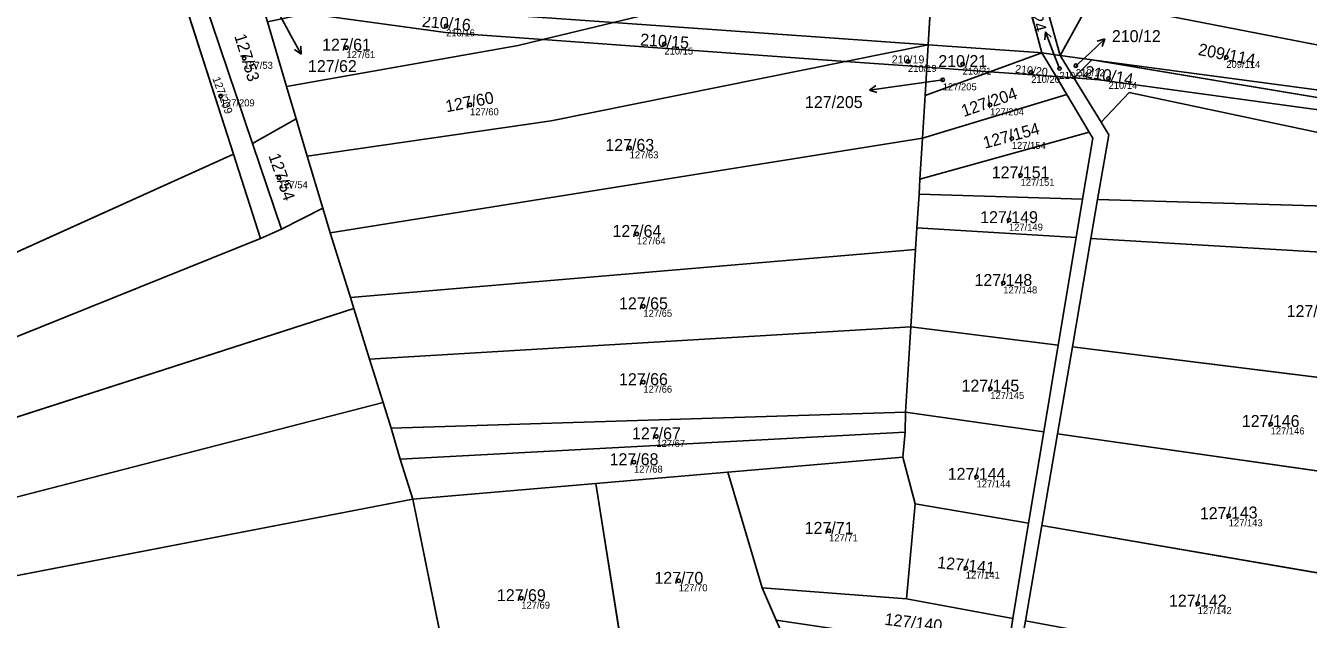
# Model space of a CAD drawing. Extents: x -603967 to -594699, y -1179315 to -1165625.
# Drawn here: x -597682 to -597499.3, y -1173093.3 to -1173008.8 of the extents above; entities that cross this region are included whole.
import ezdxf

# ---------------------------------------------------------------- set-up
doc = ezdxf.new("R2010")
doc.units = 0
for name, color, linetype in [('Definiční body', 7, 'Continuous'), ('Hranice parcel', 7, 'Continuous'), ('Parcelní čísla', 7, 'Continuous'), ('Polygon parcely', 7, 'Continuous'), ('Pop  PČ popisy', 7, 'Continuous')]:
    doc.layers.add(name, color=color, linetype=linetype)

msp = doc.modelspace()

# ---------------------------------------------------------------- linework, layer by layer
at = {"layer": 'Definiční body'}
for centre in [(-597622.08, -1173008.87994), (-597636.28, -1173011.96994), (-597591, -1173011.45994), (-597650.85, -1173013.48994), (-597510.98, -1173013.35994), (-597556.31, -1173013.92994), (-597548.52, -1173014.30994), (-597538.76, -1173015.48994), (-597534.74, -1173014.92994), (-597532.4, -1173014.53994), (-597551.36, -1173016.54994), (-597527.75, -1173016.34994), (-597654.18, -1173018.83994), (-597618.68, -1173020.09994), (-597544.63, -1173020.10994), (-597595.94, -1173026.23994), (-597541.52, -1173024.88994), (-597540.28, -1173030.13994), (-597645.88, -1173030.48994), (-597541.93, -1173036.51994), (-597594.92, -1173038.47994), (-597542.74, -1173045.45994), (-597593.99, -1173048.77994), (-597593.99, -1173059.57994), (-597544.59, -1173060.48994), (-597504.67, -1173065.52994), (-597592.14, -1173067.29994), (-597595.33, -1173070.96994), (-597546.55, -1173073.04994), (-597510.64, -1173078.60994), (-597567.55, -1173080.73994), (-597548.08, -1173086.03994), (-597588.95, -1173087.84994), (-597611.38, -1173090.31994), (-597515.05, -1173091.08994)]:
    msp.add_circle(centre, 0.25, dxfattribs=at)
at = {"layer": 'Hranice parcel'}
for p, q in [((-597553.43, -1173011.55), (-597552.56, -1172997.37)), ((-597652.36, -1173027.13), (-597659.6, -1173004.66)), ((-597656.58, -1173005.08), (-597649.65, -1173025.6)), ((-597522.51, -1173006.81), (-597435.74, -1173023.68)), ((-597644.8, -1173017.48), (-597647.52, -1173008.31)), ((-597598.24, -1173008.39), (-597608.32, -1173010.82)), ((-597598.24, -1173008.39), (-597553.43, -1173011.55)), ((-597565.2, -1173013.93), (-597608.32, -1173010.82)), ((-597565.2, -1173013.93), (-597553.43, -1173011.55)), ((-597553.63, -1173014.76), (-597553.43, -1173011.55)), ((-597537.23, -1173012.72), (-597544.63, -1173015.41)), ((-597537.23, -1173012.72), (-597534.65, -1173013.07)), ((-597535.23, -1173016.09), (-597537.23, -1173012.72)), ((-597534.65, -1173013.07), (-597530.12, -1173013.68)), ((-597534.65, -1173013.07), (-597532.69, -1173016.27)), ((-597553.63, -1173014.76), (-597565.2, -1173013.93)), ((-597553.88, -1173018.77), (-597553.63, -1173014.76)), ((-597544.63, -1173015.41), (-597553.88, -1173018.77)), ((-597544.63, -1173015.41), (-597553.63, -1173014.76)), ((-597535.23, -1173016.09), (-597544.63, -1173015.41)), ((-597532.69, -1173016.27), (-597530.12, -1173013.68)), ((-597530.12, -1173013.68), (-597441.05, -1173028.58)), ((-597533.7, -1173018.65), (-597535.23, -1173016.09)), ((-597532.69, -1173016.27), (-597535.23, -1173016.09)), ((-597532.69, -1173016.27), (-597528.82, -1173022.58)), ((-597643.43, -1173022.1), (-597644.8, -1173017.48)), ((-597533.7, -1173018.65), (-597554.25, -1173024.83)), ((-597554.25, -1173024.83), (-597553.88, -1173018.77)), ((-597530.52, -1173024), (-597533.7, -1173018.65)), ((-597649.65, -1173025.6), (-597643.43, -1173022.1)), ((-597641.86, -1173027.41), (-597643.43, -1173022.1)), ((-597530.52, -1173024), (-597554.61, -1173030.67)), ((-597649.65, -1173025.6), (-597645.53, -1173037.82)), ((-597638.58, -1173038.31), (-597554.25, -1173024.83)), ((-597554.61, -1173030.67), (-597554.25, -1173024.83)), ((-597758.73, -1173075.15), (-597652.36, -1173027.13)), ((-597648.5, -1173039.12), (-597652.36, -1173027.13)), ((-597639.66, -1173034.83), (-597641.86, -1173027.41)), ((-597554.74, -1173032.83), (-597554.61, -1173030.67)), ((-597555.04, -1173037.63), (-597554.74, -1173032.83)), ((-597531.44, -1173033.52), (-597554.74, -1173032.83)), ((-597532.35, -1173038.98), (-597531.44, -1173033.52)), ((-597529.3, -1173033.58), (-597530.25, -1173039.11)), ((-597645.53, -1173037.82), (-597639.66, -1173034.83)), ((-597638.58, -1173038.31), (-597639.66, -1173034.83)), ((-597645.53, -1173037.82), (-597648.5, -1173039.12)), ((-597635.71, -1173047.54), (-597638.58, -1173038.31)), ((-597555.23, -1173040.71), (-597555.04, -1173037.63)), ((-597532.35, -1173038.98), (-597555.04, -1173037.63)), ((-597534.9, -1173054.3), (-597532.35, -1173038.98)), ((-597530.25, -1173039.11), (-597532.9, -1173054.55)), ((-597635.71, -1173047.54), (-597555.23, -1173040.71)), ((-597555.9, -1173051.69), (-597555.23, -1173040.71)), ((-597635.22, -1173049.11), (-597635.71, -1173047.54)), ((-597760.01, -1173089.26), (-597635.22, -1173049.11)), ((-597632.99, -1173056.3), (-597635.22, -1173049.11)), ((-597632.99, -1173056.3), (-597555.9, -1173051.69)), ((-597556.65, -1173063.83), (-597555.9, -1173051.69)), ((-597534.9, -1173054.3), (-597555.9, -1173051.69)), ((-597536.96, -1173066.64), (-597534.9, -1173054.3)), ((-597532.9, -1173054.55), (-597535.02, -1173066.92)), ((-597472.89, -1173062), (-597532.9, -1173054.55)), ((-597631.07, -1173062.49), (-597632.99, -1173056.3)), ((-597760.61, -1173095.87), (-597631.07, -1173062.49)), ((-597629.91, -1173066.14), (-597631.07, -1173062.49)), ((-597629.91, -1173066.14), (-597556.65, -1173063.83)), ((-597556.71, -1173066.69), (-597556.65, -1173063.83)), ((-597536.96, -1173066.64), (-597556.65, -1173063.83)), ((-597628.63, -1173070.52), (-597629.91, -1173066.14)), ((-597628.63, -1173070.52), (-597556.71, -1173066.69)), ((-597557.04, -1173070.23), (-597556.71, -1173066.69)), ((-597539.13, -1173079.65), (-597536.96, -1173066.64)), ((-597535.02, -1173066.92), (-597537.26, -1173079.97)), ((-597482.04, -1173074.48), (-597535.02, -1173066.92)), ((-597581.97, -1173072.38), (-597557.04, -1173070.23)), ((-597555.3, -1173076.87), (-597557.04, -1173070.23)), ((-597626.8, -1173076.25), (-597628.63, -1173070.52)), ((-597600.77, -1173074), (-597581.97, -1173072.38)), ((-597577.07, -1173088.83), (-597581.97, -1173072.38)), ((-597626.8, -1173076.25), (-597600.77, -1173074)), ((-597596.13, -1173103.22), (-597600.77, -1173074)), ((-597761.18, -1173102.14), (-597626.8, -1173076.25)), ((-597622.15, -1173099.18), (-597626.8, -1173076.25)), ((-597556.53, -1173090.39), (-597555.3, -1173076.87)), ((-597539.13, -1173079.65), (-597555.3, -1173076.87)), ((-597541.37, -1173093.2), (-597539.13, -1173079.65)), ((-597537.26, -1173079.97), (-597539.59, -1173093.53)), ((-597490.13, -1173088.07), (-597537.26, -1173079.97)), ((-597577.07, -1173088.83), (-597556.53, -1173090.39)), ((-597575.07, -1173093.46), (-597577.07, -1173088.83)), ((-597541.37, -1173093.2), (-597556.53, -1173090.39)), ((-597542.16, -1173098.34), (-597541.37, -1173093.2))]:
    msp.add_line(p, q, dxfattribs=at)
for points in [[(-597534.65, -1173013.07), (-597544.54, -1172977.54), (-597551.1, -1172966.42)], [(-597551.49, -1172971.73), (-597545.23, -1172982.81), (-597537.23, -1173012.72)], [(-597522.51, -1173006.81), (-597530.67, -1173005.87), (-597534.65, -1173013.07)], [(-597608.32, -1173010.82), (-597622.19, -1173009.82), (-597641.9, -1173007.11)], [(-597608.32, -1173010.82), (-597611.84, -1173011.67), (-597644.8, -1173017.48)], [(-597553.43, -1173011.55), (-597537.77, -1173012.65), (-597537.23, -1173012.72)], [(-597641.86, -1173027.41), (-597607.13, -1173022.4), (-597565.2, -1173013.93)], [(-597530.12, -1173013.68), (-597440.1, -1173025.7), (-597438.19, -1173025.94)], [(-597441.05, -1173028.58), (-597443.04, -1173028.32), (-597529.07, -1173016.53), (-597532.69, -1173016.27)], [(-597447.67, -1173034.68), (-597524.83, -1173018.36), (-597528.82, -1173022.58)], [(-597528.82, -1173022.58), (-597527.72, -1173024.37), (-597529.3, -1173033.58)], [(-597531.44, -1173033.52), (-597530, -1173024.87), (-597530.52, -1173024)], [(-597456.17, -1173042.53), (-597491.82, -1173034.69), (-597529.3, -1173033.58)], [(-597759.39, -1173082.41), (-597686.87, -1173054.56), (-597648.5, -1173039.12)], [(-597460.93, -1173047.08), (-597485.54, -1173041.77), (-597530.25, -1173039.11)]]:
    msp.add_lwpolyline(points, dxfattribs=at)
at = {"layer": 'Polygon parcely'}
for points in [[(-597545.23, -1172982.81), (-597537.23, -1173012.72), (-597534.65, -1173013.07), (-597544.54, -1172977.54), (-597551.1, -1172966.42), (-597554.17, -1172960.38), (-597559.26, -1172950.36), (-597561.04, -1172946.85), (-597563.54, -1172939.06), (-597565.22, -1172933.81), (-597566.79, -1172926.35), (-597567.52, -1172922.91), (-597568.95, -1172916.14), (-597571.27, -1172916.99), (-597569.63, -1172923.99), (-597568.66, -1172926.78), (-597567.22, -1172934.37), (-597565.36, -1172939.48), (-597562.8, -1172946.51), (-597561.05, -1172950.85), (-597556.8, -1172961.32), (-597555.39, -1172964.8), (-597551.49, -1172971.73)], [(-597537.23, -1173012.72), (-597545.23, -1172982.81), (-597551.49, -1172971.73), (-597551.81, -1172985.3), (-597552.56, -1172997.37), (-597553.43, -1173011.55), (-597537.77, -1173012.65)], [(-597553.43, -1173011.55), (-597552.56, -1172997.37), (-597598.24, -1173008.39)], [(-597435.74, -1173023.68), (-597396, -1173016.84), (-597402.51, -1172998.04), (-597522.89, -1172999.73), (-597522.51, -1173006.81)], [(-597754.79, -1173031.6), (-597758.73, -1173075.15), (-597652.36, -1173027.13), (-597659.6, -1173004.66), (-597695.81, -1172999.66)], [(-597659.6, -1173004.66), (-597652.36, -1173027.13), (-597648.5, -1173039.12), (-597645.53, -1173037.82), (-597649.65, -1173025.6), (-597656.58, -1173005.08)], [(-597649.65, -1173025.6), (-597643.43, -1173022.1), (-597644.8, -1173017.48), (-597647.52, -1173008.31), (-597648.13, -1173006.25), (-597656.58, -1173005.08)], [(-597631.9, -1173004.96), (-597641.9, -1173007.11), (-597622.19, -1173009.82), (-597608.32, -1173010.82), (-597598.24, -1173008.39), (-597617.19, -1173007.05)], [(-597530.67, -1173005.87), (-597534.65, -1173013.07), (-597530.12, -1173013.68), (-597440.1, -1173025.7), (-597438.19, -1173025.94), (-597435.74, -1173023.68), (-597522.51, -1173006.81)], [(-597641.9, -1173007.11), (-597647.52, -1173008.31), (-597644.8, -1173017.48), (-597611.84, -1173011.67), (-597608.32, -1173010.82), (-597622.19, -1173009.82)], [(-597598.24, -1173008.39), (-597608.32, -1173010.82), (-597565.2, -1173013.93), (-597553.43, -1173011.55)], [(-597607.13, -1173022.4), (-597565.2, -1173013.93), (-597608.32, -1173010.82), (-597611.84, -1173011.67), (-597644.8, -1173017.48), (-597643.43, -1173022.1), (-597641.86, -1173027.41)], [(-597553.63, -1173014.76), (-597553.43, -1173011.55), (-597565.2, -1173013.93)], [(-597553.63, -1173014.76), (-597544.63, -1173015.41), (-597537.23, -1173012.72), (-597537.77, -1173012.65), (-597553.43, -1173011.55)], [(-597535.23, -1173016.09), (-597537.23, -1173012.72), (-597544.63, -1173015.41)], [(-597535.23, -1173016.09), (-597532.69, -1173016.27), (-597534.65, -1173013.07), (-597537.23, -1173012.72)], [(-597530.12, -1173013.68), (-597534.65, -1173013.07), (-597532.69, -1173016.27)], [(-597565.2, -1173013.93), (-597607.13, -1173022.4), (-597641.86, -1173027.41), (-597639.66, -1173034.83), (-597638.58, -1173038.31), (-597554.25, -1173024.83), (-597553.88, -1173018.77), (-597553.63, -1173014.76)], [(-597533.7, -1173018.65), (-597535.23, -1173016.09), (-597544.63, -1173015.41), (-597553.88, -1173018.77), (-597554.25, -1173024.83)], [(-597553.63, -1173014.76), (-597553.88, -1173018.77), (-597544.63, -1173015.41)], [(-597532.69, -1173016.27), (-597529.07, -1173016.53), (-597443.04, -1173028.32), (-597441.05, -1173028.58), (-597530.12, -1173013.68)], [(-597441.05, -1173028.58), (-597438.19, -1173025.94), (-597440.1, -1173025.7), (-597530.12, -1173013.68)], [(-597529.07, -1173016.53), (-597532.69, -1173016.27), (-597528.82, -1173022.58), (-597524.83, -1173018.36), (-597447.67, -1173034.68), (-597441.05, -1173028.58), (-597443.04, -1173028.32)], [(-597533.7, -1173018.65), (-597554.25, -1173024.83), (-597554.61, -1173030.67), (-597530.52, -1173024)], [(-597529.3, -1173033.58), (-597491.82, -1173034.69), (-597456.17, -1173042.53), (-597447.67, -1173034.68), (-597524.83, -1173018.36), (-597528.82, -1173022.58), (-597527.72, -1173024.37)], [(-597639.66, -1173034.83), (-597641.86, -1173027.41), (-597643.43, -1173022.1), (-597649.65, -1173025.6), (-597645.53, -1173037.82)], [(-597531.44, -1173033.52), (-597530, -1173024.87), (-597530.52, -1173024), (-597554.61, -1173030.67), (-597554.74, -1173032.83)], [(-597554.61, -1173030.67), (-597554.25, -1173024.83), (-597638.58, -1173038.31), (-597635.71, -1173047.54), (-597555.23, -1173040.71), (-597555.04, -1173037.63), (-597554.74, -1173032.83)], [(-597759.39, -1173082.41), (-597686.87, -1173054.56), (-597648.5, -1173039.12), (-597652.36, -1173027.13), (-597758.73, -1173075.15)], [(-597531.44, -1173033.52), (-597554.74, -1173032.83), (-597555.04, -1173037.63), (-597532.35, -1173038.98)], [(-597456.17, -1173042.53), (-597491.82, -1173034.69), (-597529.3, -1173033.58), (-597530.25, -1173039.11), (-597485.54, -1173041.77), (-597460.93, -1173047.08)], [(-597635.71, -1173047.54), (-597638.58, -1173038.31), (-597639.66, -1173034.83), (-597645.53, -1173037.82), (-597648.5, -1173039.12), (-597686.87, -1173054.56), (-597759.39, -1173082.41), (-597760.01, -1173089.26), (-597635.22, -1173049.11)], [(-597532.35, -1173038.98), (-597555.04, -1173037.63), (-597555.23, -1173040.71), (-597555.9, -1173051.69), (-597534.9, -1173054.3)], [(-597532.9, -1173054.55), (-597472.89, -1173062), (-597460.93, -1173047.08), (-597485.54, -1173041.77), (-597530.25, -1173039.11)], [(-597555.9, -1173051.69), (-597555.23, -1173040.71), (-597635.71, -1173047.54), (-597635.22, -1173049.11), (-597632.99, -1173056.3)], [(-597631.07, -1173062.49), (-597632.99, -1173056.3), (-597635.22, -1173049.11), (-597760.01, -1173089.26), (-597760.61, -1173095.87)], [(-597556.65, -1173063.83), (-597555.9, -1173051.69), (-597632.99, -1173056.3), (-597631.07, -1173062.49), (-597629.91, -1173066.14)], [(-597534.9, -1173054.3), (-597555.9, -1173051.69), (-597556.65, -1173063.83), (-597536.96, -1173066.64)], [(-597472.89, -1173062), (-597532.9, -1173054.55), (-597535.02, -1173066.92), (-597482.04, -1173074.48)], [(-597628.63, -1173070.52), (-597629.91, -1173066.14), (-597631.07, -1173062.49), (-597760.61, -1173095.87), (-597761.18, -1173102.14), (-597626.8, -1173076.25)], [(-597556.71, -1173066.69), (-597556.65, -1173063.83), (-597629.91, -1173066.14), (-597628.63, -1173070.52)], [(-597539.13, -1173079.65), (-597536.96, -1173066.64), (-597556.65, -1173063.83), (-597556.71, -1173066.69), (-597557.04, -1173070.23), (-597555.3, -1173076.87)], [(-597600.77, -1173074), (-597581.97, -1173072.38), (-597557.04, -1173070.23), (-597556.71, -1173066.69), (-597628.63, -1173070.52), (-597626.8, -1173076.25)], [(-597537.26, -1173079.97), (-597490.13, -1173088.07), (-597482.04, -1173074.48), (-597535.02, -1173066.92)], [(-597555.3, -1173076.87), (-597557.04, -1173070.23), (-597581.97, -1173072.38), (-597577.07, -1173088.83), (-597556.53, -1173090.39)], [(-597575.07, -1173093.46), (-597577.07, -1173088.83), (-597581.97, -1173072.38), (-597600.77, -1173074), (-597596.13, -1173103.22), (-597573.1, -1173097.99)], [(-597596.13, -1173103.22), (-597600.77, -1173074), (-597626.8, -1173076.25), (-597622.15, -1173099.18), (-597619.36, -1173107.15)], [(-597763.28, -1173125.31), (-597622.15, -1173099.18), (-597626.8, -1173076.25), (-597761.18, -1173102.14)], [(-597539.13, -1173079.65), (-597555.3, -1173076.87), (-597556.53, -1173090.39), (-597541.37, -1173093.2)], [(-597497.91, -1173101.27), (-597490.13, -1173088.07), (-597537.26, -1173079.97), (-597539.59, -1173093.53)], [(-597541.37, -1173093.2), (-597556.53, -1173090.39), (-597577.07, -1173088.83), (-597575.07, -1173093.46), (-597542.16, -1173098.34)]]:
    msp.add_lwpolyline(points, close=True, dxfattribs=at)
for points in [[(-597544.54, -1172977.54), (-597534.65, -1173013.07), (-597530.67, -1173005.87)], [(-597535.23, -1173016.09), (-597533.7, -1173018.65), (-597530.52, -1173024), (-597530, -1173024.87), (-597531.44, -1173033.52), (-597532.35, -1173038.98), (-597534.9, -1173054.3), (-597536.96, -1173066.64), (-597539.13, -1173079.65), (-597541.37, -1173093.2), (-597542.16, -1173098.34)], [(-597532.9, -1173054.55), (-597530.25, -1173039.11), (-597529.3, -1173033.58), (-597527.72, -1173024.37), (-597528.82, -1173022.58), (-597532.69, -1173016.27), (-597535.23, -1173016.09)], [(-597562.03, -1173227.35), (-597558.16, -1173215.95), (-597556.01, -1173201.45), (-597553.98, -1173187.72), (-597552.03, -1173174.53), (-597550.13, -1173161.73), (-597549.38, -1173156.69), (-597548.08, -1173147.89), (-597546.08, -1173134.39), (-597545.46, -1173130.2), (-597544.21, -1173121.73), (-597542.82, -1173112.39), (-597542.07, -1173107.99), (-597541.24, -1173103.16), (-597540.46, -1173098.59), (-597539.59, -1173093.53), (-597537.26, -1173079.97), (-597535.02, -1173066.92), (-597532.9, -1173054.55)]]:
    msp.add_lwpolyline(points, dxfattribs=at)
at = {"layer": 'Pop  PČ popisy'}
for p, q in [((-597645.83, -1173007.24), (-597644.19, -1173010.25)), ((-597536.735, -1173009.738), (-597536.844, -1173010.853)), ((-597535.66, -1173012.54), (-597536.735, -1173009.738)), ((-597536.735, -1173009.738), (-597535.909, -1173010.494)), ((-597644.19, -1173010.25), (-597642.735, -1173012.875)), ((-597642.735, -1173012.875), (-597642.783, -1173011.756)), ((-597530.48, -1173012.78), (-597528.285, -1173010.733)), ((-597528.285, -1173010.733), (-597529.359, -1173011.05)), ((-597528.285, -1173010.733), (-597528.676, -1173011.783)), ((-597642.735, -1173012.875), (-597643.659, -1173012.242)), ((-597534.74, -1173014.93), (-597535.66, -1173012.54)), ((-597532.4, -1173014.54), (-597530.48, -1173012.78)), ((-597551.36, -1173016.55), (-597558.82, -1173017.59)), ((-597561.792, -1173018.008), (-597560.87, -1173017.372)), ((-597558.82, -1173017.59), (-597561.792, -1173018.008)), ((-597561.792, -1173018.008), (-597560.73, -1173018.364))]:
    msp.add_line(p, q, dxfattribs=at)

# ---------------------------------------------------------------- texts
at = {"layer": 'Definiční body'}
for s, p in [('210/16', (-597622.08, -1173010.369)), ('127/61', (-597636.28, -1173013.459)), ('210/15', (-597591, -1173012.949)), ('127/53', (-597650.85, -1173014.979)), ('210/19', (-597556.31, -1173015.419)), ('210/21', (-597548.52, -1173015.799)), ('210/24', (-597534.74, -1173016.419)), ('210/12', (-597532.4, -1173016.029)), ('209/114', (-597510.98, -1173014.849)), ('127/205', (-597551.36, -1173018.039)), ('210/20', (-597538.76, -1173016.979)), ('210/14', (-597527.75, -1173017.839)), ('127/209', (-597654.18, -1173020.329)), ('127/60', (-597618.68, -1173021.589)), ('127/204', (-597544.63, -1173021.599)), ('127/154', (-597541.52, -1173026.379)), ('127/63', (-597595.94, -1173027.729)), ('127/54', (-597645.88, -1173031.979)), ('127/151', (-597540.28, -1173031.629)), ('127/149', (-597541.93, -1173038.009)), ('127/64', (-597594.92, -1173039.969)), ('127/148', (-597542.74, -1173046.949)), ('127/65', (-597593.99, -1173050.269)), ('127/66', (-597593.99, -1173061.069)), ('127/145', (-597544.59, -1173061.979)), ('127/146', (-597504.67, -1173067.019)), ('127/67', (-597592.14, -1173068.789)), ('127/68', (-597595.33, -1173072.459)), ('127/144', (-597546.55, -1173074.539)), ('127/143', (-597510.64, -1173080.099)), ('127/71', (-597567.55, -1173082.229)), ('127/141', (-597548.08, -1173087.529)), ('127/70', (-597588.95, -1173089.339)), ('127/69', (-597611.38, -1173091.809)), ('127/142', (-597515.05, -1173092.579))]:
    msp.add_text(s, height=0.999996, dxfattribs=at).set_placement(p)
at = {"layer": 'Parcelní čísla'}
for s, height, rotation, p in [('210/24', 1.699998, 285, (-597539.964, -1173003.153)), ('210/16', 1.699998, 355, (-597625.57, -1173009.001)), ('210/15', 1.699998, 356, (-597594.487, -1173011.642)), ('127/53', 1.699998, 287, (-597652.269, -1173010.299)), ('209/114', 1.699998, 349, (-597515.082, -1173012.995)), ('210/20', 1.14, 354, (-597541.101, -1173015.53)), ('210/14', 1.699998, 349.9999972, (-597531.237, -1173016.166)), ('127/209', 1.14, 290, (-597655.387, -1173016.355)), ('127/60', 1.699998, 10.9999972, (-597622.001, -1173021.178)), ('127/204', 1.699998, 19, (-597548.365, -1173021.845)), ('127/154', 1.699998, 14.9999972, (-597545.367, -1173026.36)), ('127/54', 1.699998, 289, (-597647.41, -1173027.35)), ('127/143', 1.699998, 1, (-597514.728, -1173079.106)), ('127/141', 1.699998, 354, (-597552.198, -1173086.034)), ('127/140', 1.699998, 353, (-597559.707, -1173094.102))]:
    msp.add_text(s, height=height, rotation=rotation, dxfattribs=at).set_placement(p)
for s, height, p in [('210/12', 1.699998, (-597527.27, -1173011.175)), ('127/61', 1.699998, (-597639.746, -1173012.395)), ('210/19', 1.14, (-597558.634, -1173014.215)), ('210/21', 1.699998, (-597551.986, -1173014.735)), ('127/62', 1.699998, (-597641.76, -1173015.445)), ('127/205', 1.699998, (-597570.983, -1173020.565)), ('127/63', 1.699998, (-597599.406, -1173026.665)), ('127/151', 1.699998, (-597544.376, -1173030.565)), ('127/149', 1.699998, (-597546.026, -1173036.945)), ('127/64', 1.699998, (-597598.386, -1173038.905)), ('127/148', 1.699998, (-597546.836, -1173045.885)), ('127/65', 1.699998, (-597597.456, -1173049.205)), ('127/147', 1.699998, (-597502.386, -1173050.315)), ('127/66', 1.699998, (-597597.456, -1173060.005)), ('127/145', 1.699998, (-597548.686, -1173060.915)), ('127/146', 1.699998, (-597508.766, -1173065.955)), ('127/67', 1.699998, (-597595.606, -1173067.725)), ('127/68', 1.699998, (-597598.796, -1173071.395)), ('127/144', 1.699998, (-597550.646, -1173073.475)), ('127/71', 1.699998, (-597571.016, -1173081.165)), ('127/70', 1.699998, (-597592.416, -1173088.275)), ('127/69', 1.699998, (-597614.846, -1173090.745)), ('127/142', 1.699998, (-597519.146, -1173091.515))]:
    msp.add_text(s, height=height, dxfattribs=at).set_placement(p)

doc.saveas('drawing.dxf')
